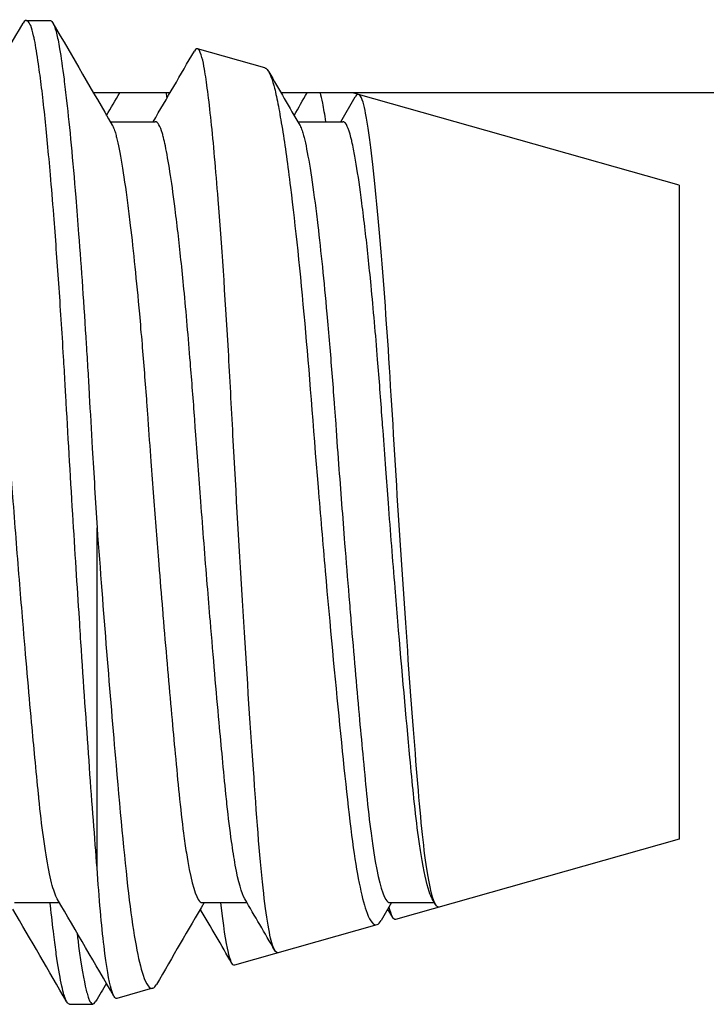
# Model space of a CAD drawing. Header units: inches. Extents: x 1 to 669, y 0 to 417.
# Tile 294 of 448: x 320.73 to 320.844, y 265.69 to 265.854. Entities that reach past the tile are written whole.
import ezdxf

# ---------------------------------------------------------------- set-up
doc = ezdxf.new("R2010")
doc.units = ezdxf.units.IN
doc.header["$LTSCALE"] = 12
doc.header["$MEASUREMENT"] = 0
doc.layers.add('X', color=1, linetype='CONTINUOUS')

msp = doc.modelspace()

# ---------------------------------------------------------------- linework, layer by layer
at = {"layer": 'X', "extrusion": (-1, 4.93038e-32, -2.22045e-16)}
for p, q in [((320.73107, 265.85376), (320.73498, 265.85376)), ((320.7708, 265.84584), (320.75959, 265.84902)), ((320.75503, 265.84168), (320.74226, 265.84168)), ((320.86586, 265.84168), (320.77351, 265.84168)), ((320.78346, 265.83685), (320.78588, 265.841)), ((320.78644, 265.8414), (320.78547, 265.84168)), ((320.83986, 265.82626), (320.78644, 265.8414)), ((320.74507, 265.83685), (320.75256, 265.83685)), ((320.77632, 265.83685), (320.78381, 265.83685)), ((320.83986, 265.82626), (320.83986, 265.71726)), ((320.74286, 265.71248), (320.74286, 265.76916)), ((320.83986, 265.71726), (320.79261, 265.70386)), ((320.79927, 265.70635), (320.79873, 265.70728)), ((320.72912, 265.70667), (320.73659, 265.70667)), ((320.76037, 265.70667), (320.76784, 265.70667)), ((320.79195, 265.70667), (320.79022, 265.7037)), ((320.79162, 265.70667), (320.79909, 265.70667)), ((320.79214, 265.70418), (320.79132, 265.7056)), ((320.78949, 265.70298), (320.76575, 265.69625)), ((320.75212, 265.69239), (320.74616, 265.6907)), ((320.73825, 265.68976), (320.74216, 265.68976))]:
    msp.add_line(p, q, dxfattribs=at)
at = {"layer": 'X'}
for points, knots in [([(320.74025, 265.74884), (320.74014, 265.75053), (320.74003, 265.75225), (320.73992, 265.75397), (320.73974, 265.75675), (320.73956, 265.75956), (320.73938, 265.76239), (320.73919, 265.7654), (320.739, 265.76843), (320.73881, 265.77145), (320.73841, 265.77814), (320.73801, 265.78481), (320.73765, 265.79127), (320.73761, 265.79192), (320.73757, 265.79256), (320.73754, 265.79321), (320.73745, 265.79471), (320.73736, 265.7962), (320.73727, 265.79767), (320.73715, 265.79978), (320.73702, 265.80185), (320.73688, 265.80389), (320.73662, 265.80797), (320.73635, 265.8119), (320.73607, 265.81564), (320.73593, 265.81758), (320.73579, 265.81947), (320.73564, 265.82131), (320.73546, 265.82364), (320.73527, 265.82588), (320.73509, 265.828), (320.73477, 265.83165), (320.73445, 265.83498), (320.73414, 265.83794), (320.73396, 265.83959), (320.73379, 265.84112), (320.73362, 265.84254), (320.73344, 265.84398), (320.73327, 265.8453), (320.7331, 265.84649), (320.73287, 265.84809), (320.73265, 265.84943), (320.73244, 265.85049), (320.73239, 265.85074), (320.73234, 265.85099), (320.73229, 265.85121), (320.73213, 265.85191), (320.73197, 265.85247), (320.7318, 265.85288), (320.73164, 265.85327), (320.73149, 265.85352), (320.73133, 265.85366), (320.73106, 265.85388), (320.73079, 265.85375), (320.73052, 265.85328)], [-0.5203536, -0.5203536, -0.5203536, -0.5203536, -0.5068235, -0.5068235, -0.5068235, -0.4850834, -0.4850834, -0.4850834, -0.4619779, -0.4619779, -0.4619779, -0.4108919, -0.4108919, -0.4108919, -0.4058102, -0.4058102, -0.4058102, -0.3939152, -0.3939152, -0.3939152, -0.3769385, -0.3769385, -0.3769385, -0.3429851, -0.3429851, -0.3429851, -0.3253791, -0.3253791, -0.3253791, -0.3030294, -0.3030294, -0.3030294, -0.2645977, -0.2645977, -0.2645977, -0.2432179, -0.2432179, -0.2432179, -0.2213935, -0.2213935, -0.2213935, -0.1918317, -0.1918317, -0.1918317, -0.1847615, -0.1847615, -0.1847615, -0.1630429, -0.1630429, -0.1630429, -0.1430309, -0.1430309, -0.1430309, -0.1096509, -0.1096509, -0.1096509, -0.1096509]), ([(320.73498, 265.85376), (320.73514, 265.85376), (320.7353, 265.85364), (320.73546, 265.85339), (320.73559, 265.85318), (320.73571, 265.85289), (320.73584, 265.85252), (320.73601, 265.852), (320.73618, 265.85132), (320.73635, 265.85049), (320.73643, 265.85004), (320.73652, 265.84955), (320.73662, 265.84901), (320.73685, 265.84763), (320.73709, 265.84593), (320.73735, 265.84397), (320.73749, 265.84284), (320.73763, 265.84163), (320.73778, 265.84034), (320.73828, 265.83589), (320.7388, 265.83046), (320.73931, 265.82423), (320.73947, 265.82227), (320.73963, 265.82023), (320.73979, 265.81813), (320.74023, 265.81243), (320.74065, 265.80626), (320.74105, 265.79976), (320.74114, 265.79832), (320.74123, 265.79686), (320.74132, 265.79539), (320.7414, 265.79402), (320.74148, 265.79264), (320.74155, 265.79127), (320.74172, 265.78839), (320.74189, 265.78544), (320.74206, 265.78244), (320.74232, 265.77805), (320.74259, 265.77359), (320.74286, 265.76916)], [-0.9331316, -0.9331316, -0.9331316, -0.9331316, -0.913184, -0.913184, -0.913184, -0.8967433, -0.8967433, -0.8967433, -0.8737306, -0.8737306, -0.8737306, -0.8612941, -0.8612941, -0.8612941, -0.8297466, -0.8297466, -0.8297466, -0.8117106, -0.8117106, -0.8117106, -0.7496905, -0.7496905, -0.7496905, -0.7302019, -0.7302019, -0.7302019, -0.6773636, -0.6773636, -0.6773636, -0.6656314, -0.6656314, -0.6656314, -0.6546964, -0.6546964, -0.6546964, -0.6316759, -0.6316759, -0.6316759, -0.597929, -0.597929, -0.597929, -0.597929]), ([(320.76076, 265.84562), (320.76054, 265.84689), (320.7602, 265.84852), (320.75952, 265.84912), (320.7593, 265.84903), (320.75908, 265.84865)], [-0.04857085, -0.04857085, -0.04857085, -0.04857085, -0.01550194, -0.01550194, -0.000001, -0.000001, -0.000001, -0.000001]), ([(320.77301, 265.69831), (320.77275, 265.69823), (320.77249, 265.69856), (320.77164, 265.70081), (320.77107, 265.70415), (320.76992, 265.71458), (320.76944, 265.72151), (320.76836, 265.7368), (320.76778, 265.74576), (320.76661, 265.76485), (320.76604, 265.77482), (320.76525, 265.7894), (320.76501, 265.79414), (320.7642, 265.808), (320.76363, 265.81655), (320.76265, 265.82891), (320.76226, 265.83331), (320.76168, 265.83881), (320.76149, 265.84046), (320.76112, 265.84336), (320.76094, 265.84459), (320.76076, 265.84562)], [-0.3569264, -0.3569264, -0.3569264, -0.3569264, -0.339065, -0.339065, -0.3005768, -0.3005768, -0.2582244, -0.2582244, -0.2128717, -0.2128717, -0.1670244, -0.1670244, -0.1443977, -0.1443977, -0.0983249, -0.0983249, -0.0667057, -0.0667057, -0.0507177, -0.0507177, -0.0345926, -0.0345926, -0.0345926, -0.0345926]), ([(320.7708, 265.84584), (320.77086, 265.84582), (320.77091, 265.8458), (320.77164, 265.84535), (320.77213, 265.84367), (320.77244, 265.84244)], [-0.60423183, -0.60423183, -0.60423183, -0.60423183, -0.59972507, -0.59972507, -0.5446359, -0.5446359, -0.5446359, -0.5446359]), ([(320.77244, 265.84244), (320.77265, 265.84158), (320.77286, 265.84059), (320.77329, 265.83831), (320.77351, 265.83704), (320.77418, 265.83288), (320.77463, 265.82962), (320.77589, 265.81947), (320.7767, 265.81175), (320.77817, 265.79546), (320.77885, 265.78624), (320.78007, 265.77128), (320.78047, 265.7666), (320.78167, 265.75289), (320.78249, 265.74418), (320.78408, 265.72831), (320.78479, 265.72128), (320.78629, 265.71069), (320.78707, 265.707), (320.78841, 265.70345), (320.78897, 265.7028), (320.78976, 265.70307), (320.78999, 265.70331), (320.79022, 265.7037)], [-0.4874066, -0.4874066, -0.4874066, -0.4874066, -0.4655542, -0.4655542, -0.4441093, -0.4441093, -0.4021791, -0.4021791, -0.3292649, -0.3292649, -0.2631508, -0.2631508, -0.2330681, -0.2330681, -0.1738567, -0.1738567, -0.1133221, -0.1133221, -0.0569847, -0.0569847, -0.0171728, -0.0171728, -0.000001, -0.000001, -0.000001, -0.000001]), ([(320.781, 265.83685), (320.78082, 265.83803), (320.78065, 265.83907), (320.78033, 265.84062), (320.7802, 265.8412), (320.78007, 265.84168)], [-0.17878103, -0.17878103, -0.17878103, -0.17878103, -0.16609586, -0.16609586, -0.15639587, -0.15639587, -0.15639587, -0.15639587]), ([(320.78761, 265.83831), (320.7874, 265.83946), (320.78705, 265.84095), (320.78635, 265.84151), (320.78612, 265.8414), (320.78588, 265.841)], [-0.04455981, -0.04455981, -0.04455981, -0.04455981, -0.01478348, -0.01478348, -0.000001, -0.000001, -0.000001, -0.000001]), ([(320.79987, 265.70592), (320.79972, 265.70588), (320.79957, 265.70595), (320.79885, 265.70683), (320.79827, 265.70916), (320.79714, 265.71694), (320.79665, 265.72237), (320.79557, 265.73565), (320.79499, 265.74338), (320.79382, 265.76015), (320.79324, 265.76903), (320.79212, 265.78718), (320.79164, 265.79573), (320.79055, 265.81117), (320.78997, 265.81833), (320.78908, 265.82741), (320.78877, 265.83019), (320.78833, 265.83374), (320.78818, 265.83481), (320.78789, 265.83674), (320.78775, 265.83758), (320.78761, 265.83831)], [-0.5575485, -0.5575485, -0.5575485, -0.5575485, -0.5407829, -0.5407829, -0.4765061, -0.4765061, -0.4105722, -0.4105722, -0.3439081, -0.3439081, -0.2768419, -0.2768419, -0.2061732, -0.2061732, -0.1300756, -0.1300756, -0.0891584, -0.0891584, -0.0684781, -0.0684781, -0.0476688, -0.0476688, -0.0476688, -0.0476688]), ([(320.73049, 265.75357), (320.73032, 265.75559), (320.73015, 265.75764), (320.72998, 265.7597), (320.72961, 265.76425), (320.72925, 265.76888), (320.7289, 265.77352), (320.72874, 265.77553), (320.72859, 265.77754), (320.72844, 265.77954), (320.7283, 265.7815), (320.72816, 265.78344), (320.72802, 265.78534), (320.72797, 265.78598), (320.72793, 265.78662), (320.72788, 265.78725), (320.72766, 265.79043), (320.72741, 265.79361), (320.72716, 265.79671), (320.72699, 265.79882), (320.72682, 265.8009), (320.72664, 265.8029), (320.72646, 265.80499), (320.72627, 265.807), (320.72609, 265.80895), (320.72576, 265.81232), (320.72543, 265.81546), (320.7251, 265.81833), (320.72492, 265.81991), (320.72474, 265.8214), (320.72456, 265.8228), (320.72402, 265.82707), (320.72349, 265.83045), (320.723, 265.83282), (320.72289, 265.83335), (320.72278, 265.83382), (320.72267, 265.83425), (320.72262, 265.83449), (320.72256, 265.83471), (320.7225, 265.83491), (320.72212, 265.8362), (320.72172, 265.83685), (320.72131, 265.83685)], [0.2605663, 0.2605663, 0.2605663, 0.2605663, 0.2766373, 0.2766373, 0.2766373, 0.3121072, 0.3121072, 0.3121072, 0.3274888, 0.3274888, 0.3274888, 0.3425317, 0.3425317, 0.3425317, 0.3475771, 0.3475771, 0.3475771, 0.3730138, 0.3730138, 0.3730138, 0.3903871, 0.3903871, 0.3903871, 0.4085006, 0.4085006, 0.4085006, 0.4399522, 0.4399522, 0.4399522, 0.4571715, 0.4571715, 0.4571715, 0.5096592, 0.5096592, 0.5096592, 0.5213049, 0.5213049, 0.5213049, 0.5277727, 0.5277727, 0.5277727, 0.5684287, 0.5684287, 0.5684287, 0.5684287]), ([(320.74538, 265.83631), (320.7454, 265.83628), (320.74542, 265.83625), (320.74544, 265.83621), (320.74556, 265.83599), (320.74567, 265.83571), (320.74579, 265.83538), (320.74587, 265.83514), (320.74595, 265.83487), (320.74603, 265.83458), (320.74606, 265.83447), (320.74608, 265.83436), (320.74611, 265.83425), (320.74667, 265.83199), (320.74729, 265.82828), (320.74793, 265.82332), (320.74809, 265.82214), (320.74824, 265.82089), (320.7484, 265.81958), (320.7489, 265.81527), (320.74941, 265.81031), (320.74991, 265.80484), (320.75005, 265.8032), (320.7502, 265.80151), (320.75035, 265.79979), (320.75061, 265.79662), (320.75087, 265.79331), (320.75112, 265.78999), (320.75119, 265.78907), (320.75125, 265.78816), (320.75132, 265.78725), (320.75148, 265.78496), (320.75165, 265.78261), (320.75183, 265.78023), (320.75198, 265.77826), (320.75212, 265.77628), (320.75227, 265.7743), (320.75256, 265.77054), (320.75285, 265.76678), (320.75315, 265.76306), (320.75335, 265.7605), (320.75356, 265.75797), (320.75377, 265.75546), (320.75382, 265.75483), (320.75387, 265.75419), (320.75392, 265.75357)], [0.4955301, 0.4955301, 0.4955301, 0.4955301, 0.4973745, 0.4973745, 0.4973745, 0.5094944, 0.5094944, 0.5094944, 0.5181021, 0.5181021, 0.5181021, 0.5211714, 0.5211714, 0.5211714, 0.5829837, 0.5829837, 0.5829837, 0.5977418, 0.5977418, 0.5977418, 0.6461071, 0.6461071, 0.6461071, 0.660597, 0.660597, 0.660597, 0.6871844, 0.6871844, 0.6871844, 0.6944725, 0.6944725, 0.6944725, 0.7127533, 0.7127533, 0.7127533, 0.7278641, 0.7278641, 0.7278641, 0.7565605, 0.7565605, 0.7565605, 0.776281, 0.776281, 0.776281, 0.7812667, 0.7812667, 0.7812667, 0.7812667]), ([(320.76174, 265.75357), (320.76157, 265.75559), (320.7614, 265.75764), (320.76123, 265.7597), (320.76086, 265.76425), (320.7605, 265.76888), (320.76015, 265.77352), (320.75999, 265.77553), (320.75984, 265.77754), (320.75969, 265.77954), (320.75955, 265.7815), (320.75941, 265.78344), (320.75927, 265.78534), (320.75922, 265.78598), (320.75918, 265.78662), (320.75913, 265.78725), (320.75891, 265.79043), (320.75866, 265.79361), (320.75841, 265.79671), (320.75824, 265.79882), (320.75807, 265.8009), (320.75789, 265.8029), (320.75771, 265.80499), (320.75752, 265.807), (320.75734, 265.80895), (320.75701, 265.81232), (320.75668, 265.81546), (320.75635, 265.81833), (320.75617, 265.81991), (320.75599, 265.8214), (320.75581, 265.8228), (320.75527, 265.82707), (320.75474, 265.83045), (320.75425, 265.83282), (320.75414, 265.83335), (320.75403, 265.83382), (320.75392, 265.83425), (320.75387, 265.83449), (320.75381, 265.83471), (320.75375, 265.83491), (320.75337, 265.8362), (320.75297, 265.83685), (320.75256, 265.83685)], [0.2605663, 0.2605663, 0.2605663, 0.2605663, 0.2766373, 0.2766373, 0.2766373, 0.3121072, 0.3121072, 0.3121072, 0.3274888, 0.3274888, 0.3274888, 0.3425317, 0.3425317, 0.3425317, 0.3475771, 0.3475771, 0.3475771, 0.3730138, 0.3730138, 0.3730138, 0.3903871, 0.3903871, 0.3903871, 0.4085006, 0.4085006, 0.4085006, 0.4399522, 0.4399522, 0.4399522, 0.4571715, 0.4571715, 0.4571715, 0.5096592, 0.5096592, 0.5096592, 0.5213049, 0.5213049, 0.5213049, 0.5277727, 0.5277727, 0.5277727, 0.5684287, 0.5684287, 0.5684287, 0.5684287]), ([(320.77663, 265.83631), (320.77665, 265.83628), (320.77667, 265.83625), (320.77669, 265.83621), (320.77681, 265.83599), (320.77692, 265.83571), (320.77704, 265.83538), (320.77712, 265.83514), (320.7772, 265.83487), (320.77728, 265.83458), (320.77731, 265.83447), (320.77733, 265.83436), (320.77736, 265.83425), (320.77792, 265.83199), (320.77854, 265.82828), (320.77918, 265.82332), (320.77934, 265.82214), (320.77949, 265.82089), (320.77965, 265.81958), (320.78015, 265.81527), (320.78066, 265.81031), (320.78116, 265.80484), (320.7813, 265.8032), (320.78145, 265.80151), (320.7816, 265.79979), (320.78186, 265.79662), (320.78212, 265.79331), (320.78237, 265.78999), (320.78244, 265.78907), (320.7825, 265.78816), (320.78257, 265.78725), (320.78274, 265.78482), (320.78292, 265.78232), (320.78311, 265.77978), (320.78344, 265.77539), (320.78378, 265.77096), (320.78412, 265.76657), (320.78436, 265.76359), (320.78459, 265.76063), (320.78483, 265.75771), (320.78495, 265.75632), (320.78506, 265.75494), (320.78517, 265.75357)], [0.4955301, 0.4955301, 0.4955301, 0.4955301, 0.4973745, 0.4973745, 0.4973745, 0.5094944, 0.5094944, 0.5094944, 0.5181021, 0.5181021, 0.5181021, 0.5211714, 0.5211714, 0.5211714, 0.5829832, 0.5829832, 0.5829832, 0.5977409, 0.5977409, 0.5977409, 0.6461067, 0.6461067, 0.6461067, 0.6605965, 0.6605965, 0.6605965, 0.6871839, 0.6871839, 0.6871839, 0.6944725, 0.6944725, 0.6944725, 0.7138861, 0.7138861, 0.7138861, 0.7475764, 0.7475764, 0.7475764, 0.7703936, 0.7703936, 0.7703936, 0.7812667, 0.7812667, 0.7812667, 0.7812667]), ([(320.79299, 265.75357), (320.79283, 265.75541), (320.79268, 265.75727), (320.79253, 265.75915), (320.79215, 265.76379), (320.79178, 265.76851), (320.79142, 265.77324), (320.79127, 265.77517), (320.79112, 265.77709), (320.79098, 265.77901), (320.79082, 265.78115), (320.79067, 265.78328), (320.79052, 265.78537), (320.79047, 265.786), (320.79043, 265.78663), (320.79038, 265.78725), (320.79014, 265.7906), (320.78989, 265.79395), (320.78962, 265.7972), (320.78945, 265.79934), (320.78927, 265.80142), (320.78909, 265.80343), (320.78891, 265.80554), (320.78872, 265.80758), (320.78853, 265.80953), (320.78821, 265.81285), (320.78788, 265.81594), (320.78755, 265.81876), (320.78737, 265.82036), (320.78718, 265.82187), (320.787, 265.82329), (320.78668, 265.82577), (320.78636, 265.82794), (320.78606, 265.82978), (320.7859, 265.8307), (320.78575, 265.83153), (320.78561, 265.83228), (320.78551, 265.83275), (320.78542, 265.83318), (320.78533, 265.83358), (320.78528, 265.83382), (320.78523, 265.83404), (320.78517, 265.83425), (320.78478, 265.83584), (320.78436, 265.8367), (320.78392, 265.83683), (320.78388, 265.83684), (320.78385, 265.83685), (320.78381, 265.83685)], [0.2606928, 0.2606928, 0.2606928, 0.2606928, 0.2753286, 0.2753286, 0.2753286, 0.3115083, 0.3115083, 0.3115083, 0.3262396, 0.3262396, 0.3262396, 0.3427026, 0.3427026, 0.3427026, 0.347688, 0.347688, 0.347688, 0.3744973, 0.3744973, 0.3744973, 0.392058, 0.392058, 0.392058, 0.4104417, 0.4104417, 0.4104417, 0.4416306, 0.4416306, 0.4416306, 0.4593268, 0.4593268, 0.4593268, 0.4903256, 0.4903256, 0.4903256, 0.5058249, 0.5058249, 0.5058249, 0.5155663, 0.5155663, 0.5155663, 0.5213243, 0.5213243, 0.5213243, 0.5646541, 0.5646541, 0.5646541, 0.5683007, 0.5683007, 0.5683007, 0.5683007]), ([(320.74286, 265.76916), (320.74338, 265.76214), (320.74391, 265.7552), (320.74498, 265.74185), (320.74551, 265.7355), (320.7468, 265.72082), (320.74749, 265.71313), (320.74896, 265.70121), (320.74973, 265.69697), (320.75108, 265.69293), (320.75163, 265.69219), (320.75237, 265.69248), (320.75257, 265.69268), (320.75276, 265.69302)], [0.000001, 0.000001, 0.000001, 0.000001, 0.053704, 0.053704, 0.1071515, 0.1071515, 0.1867086, 0.1867086, 0.2639256, 0.2639256, 0.31792, 0.31792, 0.3377323, 0.3377323, 0.3377323, 0.3377323]), ([(320.73623, 265.70728), (320.73607, 265.70756), (320.73591, 265.70793), (320.73575, 265.70839), (320.73512, 265.71017), (320.7345, 265.71329), (320.73391, 265.71764), (320.73365, 265.71956), (320.7334, 265.72172), (320.73316, 265.72402), (320.73314, 265.72427), (320.73312, 265.72451), (320.73309, 265.72476), (320.7329, 265.72663), (320.7327, 265.72866), (320.7325, 265.73081), (320.73232, 265.73269), (320.73214, 265.73465), (320.73195, 265.73669), (320.73148, 265.74191), (320.73098, 265.74759), (320.73049, 265.75357)], [0.0696147, 0.0696147, 0.0696147, 0.0696147, 0.085087, 0.085087, 0.085087, 0.1445685, 0.1445685, 0.1445685, 0.1708091, 0.1708091, 0.1708091, 0.1735751, 0.1735751, 0.1735751, 0.194637, 0.194637, 0.194637, 0.2131133, 0.2131133, 0.2131133, 0.2605663, 0.2605663, 0.2605663, 0.2605663]), ([(320.75392, 265.75357), (320.75438, 265.74809), (320.75483, 265.74287), (320.75527, 265.73801), (320.75548, 265.73574), (320.75568, 265.73355), (320.75588, 265.73146), (320.7561, 265.72907), (320.75632, 265.72682), (320.75653, 265.72476), (320.75676, 265.72241), (320.75701, 265.72021), (320.75727, 265.71823), (320.75743, 265.71707), (320.75758, 265.71598), (320.75774, 265.71498), (320.75838, 265.71091), (320.75905, 265.70828), (320.75971, 265.70721), (320.75994, 265.70685), (320.76016, 265.70667), (320.76037, 265.70667)], [0.7812667, 0.7812667, 0.7812667, 0.7812667, 0.8246551, 0.8246551, 0.8246551, 0.8449087, 0.8449087, 0.8449087, 0.8680435, 0.8680435, 0.8680435, 0.8943287, 0.8943287, 0.8943287, 0.9098715, 0.9098715, 0.9098715, 0.9731843, 0.9731843, 0.9731843, 0.9943955, 0.9943955, 0.9943955, 0.9943955]), ([(320.76748, 265.70728), (320.76695, 265.70819), (320.76642, 265.7101), (320.7659, 265.71293), (320.76569, 265.71409), (320.76548, 265.71541), (320.76527, 265.71688), (320.76501, 265.71874), (320.76475, 265.72084), (320.76451, 265.7231), (320.76445, 265.72364), (320.7644, 265.7242), (320.76434, 265.72476), (320.76415, 265.72663), (320.76395, 265.72866), (320.76375, 265.73081), (320.76357, 265.73269), (320.76339, 265.73465), (320.7632, 265.73669), (320.76273, 265.74191), (320.76223, 265.74759), (320.76174, 265.75357)], [0.0696138, 0.0696138, 0.0696138, 0.0696138, 0.1202812, 0.1202812, 0.1202812, 0.1410344, 0.1410344, 0.1410344, 0.1672632, 0.1672632, 0.1672632, 0.1735751, 0.1735751, 0.1735751, 0.194637, 0.194637, 0.194637, 0.2131133, 0.2131133, 0.2131133, 0.2605663, 0.2605663, 0.2605663, 0.2605663]), ([(320.78517, 265.75357), (320.78563, 265.74809), (320.78608, 265.74287), (320.78652, 265.73801), (320.78673, 265.73574), (320.78693, 265.73355), (320.78713, 265.73146), (320.78735, 265.72907), (320.78757, 265.72682), (320.78778, 265.72476), (320.78801, 265.72241), (320.78826, 265.72021), (320.78852, 265.71823), (320.78868, 265.71707), (320.78883, 265.71598), (320.78899, 265.71498), (320.78963, 265.71091), (320.7903, 265.70828), (320.79096, 265.70721), (320.79119, 265.70685), (320.79141, 265.70667), (320.79162, 265.70667)], [0.7812667, 0.7812667, 0.7812667, 0.7812667, 0.8246551, 0.8246551, 0.8246551, 0.8449087, 0.8449087, 0.8449087, 0.8680435, 0.8680435, 0.8680435, 0.8943287, 0.8943287, 0.8943287, 0.9098716, 0.9098716, 0.9098716, 0.9731844, 0.9731844, 0.9731844, 0.9943954, 0.9943954, 0.9943954, 0.9943954]), ([(320.79873, 265.70728), (320.79856, 265.70758), (320.79838, 265.708), (320.79821, 265.70851), (320.79775, 265.70986), (320.7973, 265.71192), (320.79685, 265.71466), (320.79671, 265.71558), (320.79656, 265.71658), (320.79641, 265.71765), (320.79616, 265.71956), (320.7959, 265.7217), (320.79567, 265.72398), (320.79564, 265.72424), (320.79562, 265.7245), (320.79559, 265.72476), (320.7954, 265.72664), (320.7952, 265.72868), (320.795, 265.73084), (320.79436, 265.73755), (320.79368, 265.74529), (320.79299, 265.75357)], [0.0697268, 0.0697268, 0.0697268, 0.0697268, 0.0865118, 0.0865118, 0.0865118, 0.1301007, 0.1301007, 0.1301007, 0.1447288, 0.1447288, 0.1447288, 0.1707683, 0.1707683, 0.1707683, 0.1736896, 0.1736896, 0.1736896, 0.1948615, 0.1948615, 0.1948615, 0.2606928, 0.2606928, 0.2606928, 0.2606928]), ([(320.74286, 265.71248), (320.74247, 265.71744), (320.74204, 265.72306), (320.74116, 265.73534), (320.74071, 265.74194), (320.74025, 265.74884)], [-0.1095303, -0.1095303, -0.1095303, -0.1095303, -0.0547449, -0.0547449, -0.000001, -0.000001, -0.000001, -0.000001]), ([(320.74616, 265.6907), (320.74586, 265.69061), (320.74556, 265.6911), (320.74484, 265.69357), (320.74442, 265.69601), (320.74361, 265.70286), (320.74322, 265.70726), (320.74286, 265.71248)], [0.03856922, 0.03856922, 0.03856922, 0.03856922, 0.0610939, 0.0610939, 0.09154996, 0.09154996, 0.1225283, 0.1225283, 0.1225283, 0.1225283]), ([(320.73825, 265.68976), (320.73804, 265.68976), (320.73784, 265.68999), (320.73765, 265.69044), (320.73761, 265.69053), (320.73757, 265.69062), (320.73754, 265.69072), (320.73745, 265.69096), (320.73736, 265.69124), (320.73727, 265.69157), (320.73715, 265.69203), (320.73702, 265.69258), (320.73688, 265.69322), (320.73662, 265.69449), (320.73635, 265.6961), (320.73607, 265.69805), (320.73593, 265.69905), (320.73579, 265.70015), (320.73564, 265.70133), (320.73546, 265.70283), (320.73527, 265.70446), (320.73509, 265.70621), (320.73507, 265.70636), (320.73505, 265.70652), (320.73504, 265.70667)], [-0.3289355, -0.3289355, -0.3289355, -0.3289355, -0.301893, -0.301893, -0.301893, -0.2968113, -0.2968113, -0.2968113, -0.2849162, -0.2849162, -0.2849162, -0.2679395, -0.2679395, -0.2679395, -0.2339861, -0.2339861, -0.2339861, -0.2163802, -0.2163802, -0.2163802, -0.1940305, -0.1940305, -0.1940305, -0.1920701, -0.1920701, -0.1920701, -0.1920701]), ([(320.76575, 265.69625), (320.76567, 265.69623), (320.76559, 265.69625), (320.76525, 265.69653), (320.76501, 265.69722), (320.76434, 265.70011), (320.76391, 265.70292), (320.76347, 265.70667)], [-0.28191154, -0.28191154, -0.28191154, -0.28191154, -0.27497542, -0.27497542, -0.25234873, -0.25234873, -0.21755885, -0.21755885, -0.21755885, -0.21755885]), ([(320.73951, 265.70166), (320.7396, 265.70087), (320.7397, 265.70012), (320.73979, 265.6994), (320.74023, 265.69615), (320.74065, 265.69368), (320.74105, 265.69206), (320.74114, 265.6917), (320.74123, 265.69138), (320.74132, 265.6911), (320.7414, 265.69084), (320.74148, 265.69062), (320.74155, 265.69044), (320.74172, 265.69006), (320.74189, 265.68983), (320.74206, 265.68978), (320.74226, 265.68971), (320.74246, 265.68986), (320.74267, 265.69021)], [-0.9252549, -0.9252549, -0.9252549, -0.9252549, -0.9136341, -0.9136341, -0.9136341, -0.8607959, -0.8607959, -0.8607959, -0.8490637, -0.8490637, -0.8490637, -0.8381286, -0.8381286, -0.8381286, -0.8151082, -0.8151082, -0.8151082, -0.789238, -0.789238, -0.789238, -0.789238])]:
    msp.add_open_spline(points, degree=3, knots=knots, dxfattribs=at)
for points in [[(320.72096, 265.83685), (320.72415, 265.84232), (320.72734, 265.8478), (320.73052, 265.85328)], [(320.7355, 265.85332), (320.73879, 265.84765), (320.74208, 265.84198), (320.74538, 265.83631)], [(320.75221, 265.83685), (320.7545, 265.84078), (320.75679, 265.84471), (320.75908, 265.84865)], [(320.77148, 265.84517), (320.7732, 265.84221), (320.77492, 265.83926), (320.77663, 265.83631)], [(320.74445, 265.83792), (320.74517, 265.83917), (320.7459, 265.84043), (320.74663, 265.84168)], [(320.75452, 265.84081), (320.75448, 265.8411), (320.75445, 265.84139), (320.75442, 265.84168)], [(320.7757, 265.83792), (320.77642, 265.83917), (320.77715, 265.84043), (320.77788, 265.84168)], [(320.74568, 265.69105), (320.74253, 265.69646), (320.73938, 265.70187), (320.73623, 265.70728)], [(320.77248, 265.6987), (320.77082, 265.70156), (320.76915, 265.70442), (320.76748, 265.70728)], [(320.7607, 265.70667), (320.75805, 265.70212), (320.7554, 265.69757), (320.75276, 265.69302)], [(320.79261, 265.70386), (320.79222, 265.70375), (320.79188, 265.70453), (320.79154, 265.70597)], [(320.73779, 265.69014), (320.73481, 265.6953), (320.73181, 265.70045), (320.72882, 265.7056)], [(320.76533, 265.69654), (320.76358, 265.69956), (320.76183, 265.70258), (320.76007, 265.7056)], [(320.74442, 265.69322), (320.74383, 265.69222), (320.74325, 265.69121), (320.74267, 265.69021)]]:
    msp.add_open_spline(points, degree=3, dxfattribs=at)

doc.saveas('drawing.dxf')
